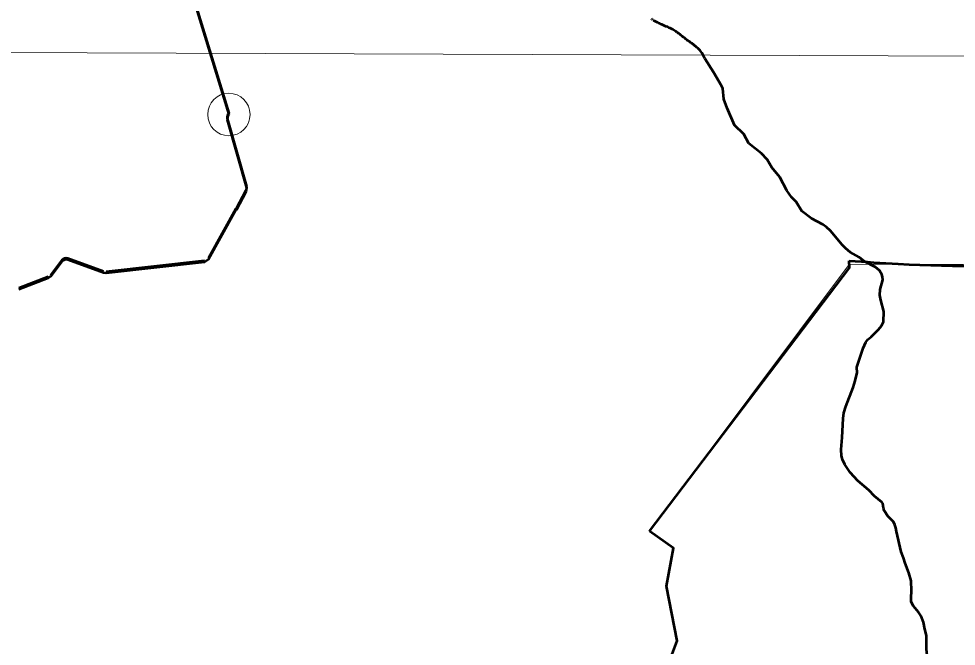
# Model space of a CAD drawing. Extents: x 553962 to 842807, y 8883888 to 9032388.
# Drawn here: x 810360 to 812131, y 9014591 to 9015775 of the extents above; entities that cross this region are included whole.
import ezdxf

# ---------------------------------------------------------------- set-up
doc = ezdxf.new("R2010")
doc.units = 0
doc.header["$LTSCALE"] = 160
doc.header["$PDMODE"] = 32
doc.header["$PDSIZE"] = 80
doc.layers.add('60', color=7, linetype='Continuous', lineweight=13)

msp = doc.modelspace()

# ---------------------------------------------------------------- linework, layer by layer
at = {"layer": '60', "lineweight": 53}
for p, q in [((810468.6, 9016539.9), (810757, 9015597.1)), ((810468.6, 9016537.3), (810757, 9015594.5)), ((811555.9, 9015774.4), (811555.2, 9015774.9)), ((811557.2, 9015773.3), (811556.6, 9015773.8)), ((811558.6, 9015772.3), (811557.9, 9015772.8)), ((810754, 9015586.9), (810790.1, 9015458.6)), ((810789.3, 9015451.2), (810770.5, 9015416.4)), ((810770.4, 9015416.6), (810718.6, 9015323.6)), ((810441.6, 9015319.5), (810420, 9015291.3)), ((810520.5, 9015298), (810453.1, 9015322.8)), ((810710.9, 9015318.5), (810525.1, 9015297.5)), ((810415.6, 9015288.1), (810360.2, 9015266.8))]:
    msp.add_line(p, q, dxfattribs=at)
at = {"layer": '60'}
msp.add_line((797891.3, 9015756.1), (834659.9, 9015623.6), dxfattribs=at)
at = {"layer": '60', "lineweight": 53}
for points in [[(811597.3, 9015753.7), (811595.2, 9015754.8), (811592.8, 9015756), (811590.3, 9015757.2), (811587.7, 9015758.4), (811585.1, 9015759.7), (811582.4, 9015760.8), (811579.7, 9015762), (811577.1, 9015763.2), (811574.7, 9015764.2), (811572.4, 9015765.2), (811570.3, 9015766.2), (811568.4, 9015767.1), (811566.7, 9015767.9), (811565.1, 9015768.7), (811563.7, 9015769.4), (811562.4, 9015770.1), (811561.3, 9015770.7), (811560.3, 9015771.3), (811559.4, 9015771.8)], [(811655.7, 9015700), (811653.7, 9015704.3), (811651.8, 9015708), (811650, 9015711), (811648.3, 9015713.4), (811646.7, 9015715.5), (811645.2, 9015717.2), (811643.7, 9015718.6), (811642.3, 9015719.9), (811640.9, 9015721.1), (811639.6, 9015722.2), (811638.3, 9015723.3), (811637, 9015724.4), (811635.7, 9015725.4), (811634.4, 9015726.4), (811633.1, 9015727.4), (811631.7, 9015728.4), (811630.3, 9015729.4), (811628.9, 9015730.4), (811627.5, 9015731.4), (811626.1, 9015732.4), (811624.6, 9015733.5), (811623.1, 9015734.5), (811621.6, 9015735.6), (811620.1, 9015736.7), (811618.6, 9015737.9), (811617.1, 9015739), (811615.7, 9015740.2), (811614.2, 9015741.4), (811612.7, 9015742.6), (811611.2, 9015743.7), (811609.8, 9015744.9), (811608.4, 9015746), (811607, 9015747.2), (811605.6, 9015748.2), (811604.1, 9015749.3), (811602.6, 9015750.4), (811601, 9015751.5), (811599.2, 9015752.6), (811597.3, 9015753.7)], [(811943, 9015116.8), (811943, 9015117.7), (811954.6, 9015153.3), (811959.8, 9015164.8), (811963.8, 9015170.1), (811969.8, 9015174.7), (811984, 9015189), (811989.2, 9015195.6), (811993.3, 9015203.3), (811993.8, 9015222.9), (811988, 9015244.1), (811986.3, 9015253.7), (811987, 9015263.9), (811991.7, 9015282.4), (811991.4, 9015287.9), (811990.1, 9015292.4), (811985.8, 9015300), (811978, 9015306.1), (811957.6, 9015316.8), (811947, 9015325.2), (811930.2, 9015334.6), (811922, 9015341.3), (811915, 9015348.4), (811893.1, 9015375.2), (811885.8, 9015381.8), (811878.8, 9015386.7), (811857.5, 9015398.2), (811839, 9015412.3), (811828.3, 9015429.4), (811819.5, 9015438.2), (811810.4, 9015451.3), (811797.3, 9015476.3), (811782.2, 9015494.2), (811773.4, 9015509.3), (811762.9, 9015520.9), (811738.9, 9015539.8), (811729.7, 9015557.7), (811711.9, 9015574.2), (811697.8, 9015606.2), (811692, 9015623.7), (811689.9, 9015643.3), (811687.4, 9015648.6), (811672.4, 9015674.5), (811655.7, 9015700)], [(810754, 9015584.3), (810790.1, 9015456), (810789.3, 9015448.5), (810770.5, 9015413.8), (810770.4, 9015414), (810718.6, 9015321), (810710.9, 9015315.9), (810525.1, 9015294.8), (810520.5, 9015295.4), (810453.1, 9015320.2)], [(810441.6, 9015316.8), (810420, 9015288.7), (810415.6, 9015285.4), (810360.2, 9015264.1)], [(811551.6, 9014808.3), (811928.7, 9015304.8), (811928.2, 9015318.5)], [(812071, 9014623.1), (812068.5, 9014636.4), (812064.5, 9014647.7), (812059.6, 9014655.4), (812049.8, 9014666.3), (812045.5, 9014674.4), (812045.2, 9014682.4), (812046.4, 9014695.5), (812045.5, 9014714), (812041.2, 9014729.3), (812034, 9014747.5), (812031, 9014758), (812026.7, 9014769.1), (812017.7, 9014807.3), (812016.8, 9014814.4), (812014.9, 9014820.3), (812011.8, 9014825.6), (812001.7, 9014836.2), (811994.5, 9014847.3), (811992.9, 9014851.2), (811991.7, 9014860.2), (811990, 9014863.1), (811976, 9014874.4), (811965.7, 9014885.2), (811944.5, 9014902.9), (811930, 9014918.9), (811919.9, 9014934), (811915.8, 9014943.5), (811914.1, 9014950.5), (811913.4, 9014962.4), (811915.3, 9014984.7), (811916.9, 9015020.9), (811918.6, 9015031.5), (811921.8, 9015043.6), (811935.8, 9015079.1), (811940, 9015091.8), (811943.6, 9015107.8), (811943, 9015116.8)], [(811562.2, 9014490.5), (811603.4, 9014600.9), (811583.4, 9014704.4), (811596.4, 9014776), (811551.6, 9014808.3)], [(812029.2, 9014397.1), (812042.8, 9014411.4), (812047.5, 9014418), (812051.2, 9014425.6), (812052.3, 9014431.6), (812049.3, 9014460.3), (812050.8, 9014472.7), (812054.1, 9014482.1), (812062.1, 9014499), (812072.2, 9014516.3), (812075.8, 9014525.8), (812077.4, 9014533.3), (812075.5, 9014562.1), (812075.7, 9014573.7), (812074.2, 9014585.3), (812074.2, 9014611), (812071, 9014623.1)]]:
    msp.add_lwpolyline(points, dxfattribs=at)
at = {"layer": '60'}
msp.add_lwpolyline([(814058.4, 9015243.5), (813689.8, 9015320.5), (813533.2, 9015315.6), (811928.5, 9015311.7), (811551.6, 9014808.3), (811596.4, 9014776), (811583.4, 9014704.4), (811603.4, 9014600.9), (811582.8, 9014545.7), (811565.9, 9014486.8), (810976.4, 9014541.8), (810760.4, 9014054), (810422.8, 9014008.5), (810274.1, 9013689.6)], dxfattribs=at)
at = {"layer": '60', "lineweight": 53}
for centre in [(810763.7, 9015589.6), (810763.7, 9015587)]:
    msp.add_arc(centre, 10, 131.7492, 195.7149, dxfattribs=at)
for centre in [(810449.5, 9015313.5), (810449.5, 9015310.9)]:
    msp.add_ellipse(centre, major_axis=(-9.33, -3.59), ratio=0.987074, start_param=3.986658, end_param=5.267225, dxfattribs=at)
msp.add_spline([(811928.2, 9015318.5), (812021.1, 9015312.7), (812675.7, 9015316.3), (813517.5, 9015315.4), (813684.5, 9015321.4)], degree=3, dxfattribs=at)
at = {"layer": '60'}
msp.add_point((810757, 9015594.5), dxfattribs=at)

doc.saveas('drawing.dxf')
